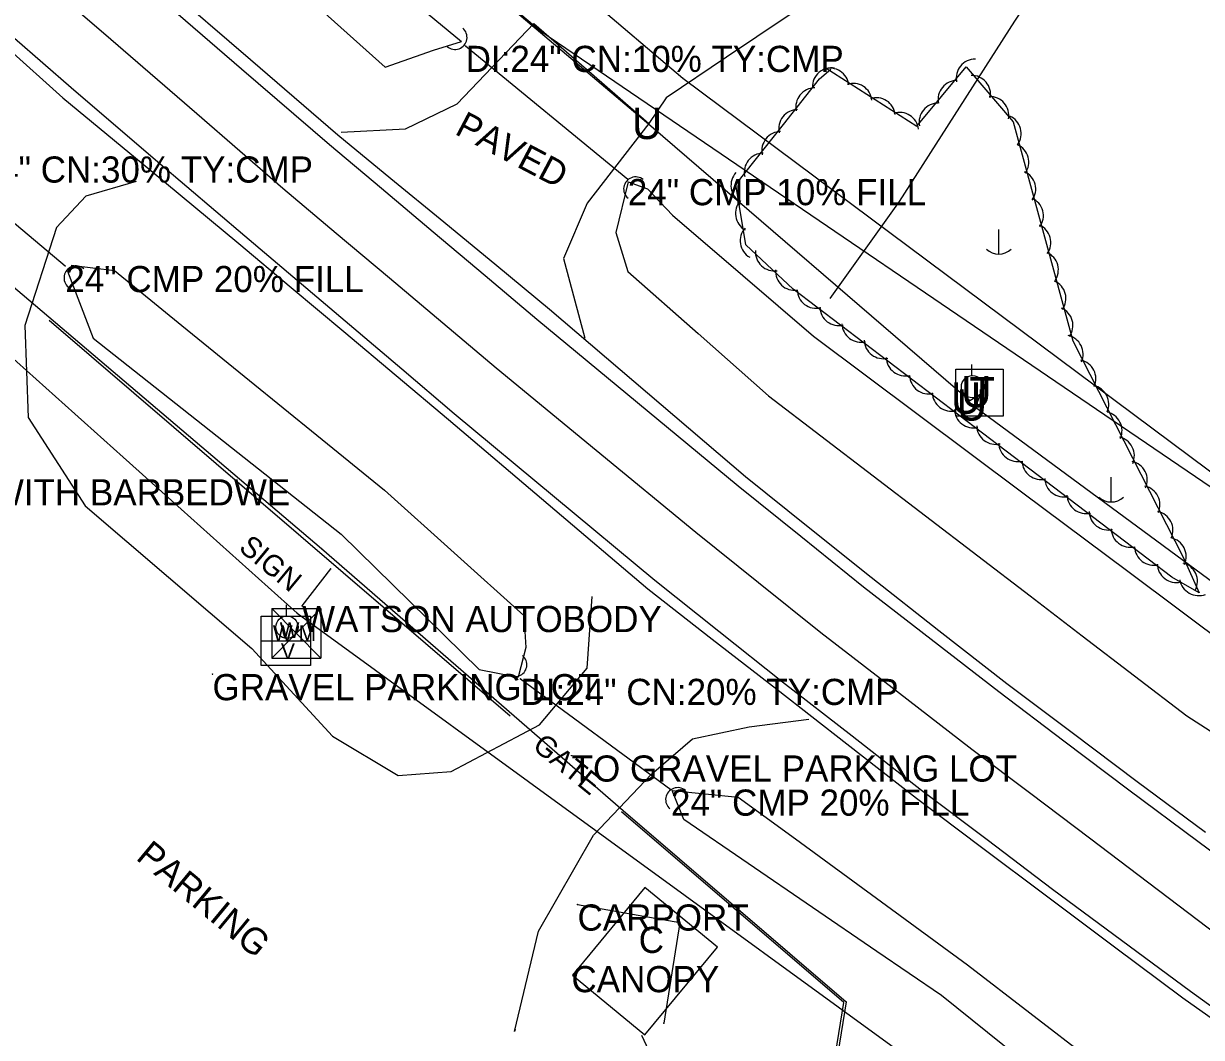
# Model space of a CAD drawing. Extents: x 1441650 to 1491889, y 345904 to 358319.
# Drawn here: x 1444881.6 to 1445106.6, y 354922.6 to 355116.3 of the extents above; entities that cross this region are included whole.
import ezdxf

# ---------------------------------------------------------------- set-up
doc = ezdxf.new("R2010")
doc.units = 0
for name, color, linetype in [('Default', 7, 'Continuous'), ('S_BUILDING', 7, 'Continuous'), ('S_BUILDING_ANNOT', 7, 'Continuous'), ('S_CROSS_DRAIN', 7, 'Continuous'), ('S_CROSS_DRAIN_ANNOT', 7, 'Continuous'), ('S_DITCHLINE', 7, 'Continuous'), ('S_DRG_PT_SYM', 7, 'Continuous'), ('S_EDGE_PAVEMENT', 7, 'Continuous'), ('S_FENCE', 7, 'Continuous'), ('S_FENCE_ANNOT', 7, 'Continuous'), ('S_GAS_UTILITIES', 7, 'Continuous'), ('S_GATE_ANNOT', 7, 'Continuous'), ('S_GRAVEL_ROAD', 7, 'Continuous'), ('S_MSC_PT_SYM', 7, 'Continuous'), ('S_PARKING', 7, 'Continuous'), ('S_PARKING_ANNOT', 7, 'Continuous'), ('S_PAVEMENT_CROWN', 7, 'Continuous'), ('S_SHOULDER', 7, 'Continuous'), ('S_SIGN', 7, 'Continuous'), ('S_SIGN_ANNOT', 7, 'Continuous'), ('S_STR_PT_SYM', 7, 'Continuous'), ('S_STREAM', 7, 'Continuous'), ('S_SURVEY_TEXT_ANNOT', 7, 'Continuous'), ('S_TELEPHONE_UTILITIES', 7, 'Continuous'), ('S_TREE', 7, 'Continuous'), ('S_UNDERGROUND_CABLE', 7, 'Continuous'), ('S_UTILITY_POLE', 7, 'Continuous'), ('S_UTL_PT_SYM', 7, 'Continuous'), ('S_WATER_UTILITIES', 7, 'Continuous')]:
    doc.layers.add(name, color=color, linetype=linetype)

msp = doc.modelspace()

# ---------------------------------------------------------------- linework, layer by layer
at = {"layer": 'S_BUILDING'}
for p, q in [((1444987.41, 354948.03), (1445006.95, 354944.61)), ((1445006.95, 354944.61), (1445003.89, 354925.34))]:
    msp.add_line(p, q, dxfattribs=at)
msp.add_lwpolyline([(1445000.3, 354951.3), (1444986.43, 354934.54), (1445000.25, 354923.1), (1445014.12, 354939.86)], close=True, dxfattribs=at)
at = {"layer": 'S_CROSS_DRAIN'}
for p, q in [((1444966.04, 355112.09), (1444997.01, 355086.63)), ((1444864.65, 355090.95), (1444889.56, 355070.02)), ((1444976.52, 354991.14), (1445005.26, 354969.99))]:
    msp.add_line(p, q, dxfattribs=at)
for centre, start, end in [((1444964, 355113.7), 229.648, 49.9772), ((1444998.52, 355084.74), 50.6624, 230.9916), ((1444891.61, 355067.74), 50.0229, 230.3521), ((1444975.43, 354993.85), 230.0229, 50.3521), ((1445006.54, 354968.05), 50.0479, 230.377)]:
    msp.add_arc(centre, 2.3, start, end, dxfattribs=at)
at = {"layer": 'S_DITCHLINE'}
for points in [[(1444848.66, 355211.38), (1444844.28, 355204.13), (1444846.91, 355196.62), (1444860.78, 355185.32), (1444874.64, 355174.03), (1444888.51, 355162.74), (1444902.38, 355151.44), (1444914.44, 355140.58), (1444926.51, 355129.71), (1444938.58, 355118.85), (1444950.65, 355107.98), (1444959.92, 355111.25), (1444965.25, 355112.92)], [(1444848.66, 355211.38), (1444863.99, 355198.22), (1444879.31, 355185.06), (1444894.64, 355171.89), (1444909.97, 355158.73), (1444923.78, 355147.28), (1444937.59, 355135.83), (1444951.41, 355124.39), (1444965.22, 355112.94)], [(1444997.06, 355086.08), (1444994.71, 355076.39), (1444997, 355068.99), (1445010.45, 355057.09), (1445023.9, 355045.18), (1445033.89, 355037.54), (1445043.88, 355029.9), (1445053.87, 355022.26), (1445063.86, 355014.62), (1445073.85, 355006.99), (1445083.84, 354999.35), (1445093.83, 354991.71), (1445103.82, 354984.07), (1445124.85, 354970.58), (1445145.89, 354957.09), (1445166.93, 354943.6), (1445187.97, 354930.11), (1445206.99, 354917.13), (1445226.02, 354904.16), (1445245.04, 354891.19), (1445264.06, 354878.21), (1445279.36, 354868.59), (1445294.65, 354858.97)], [(1444997.06, 355086.08), (1445000.78, 355084.76), (1445005.58, 355079.74), (1445019.02, 355068.19), (1445032.47, 355056.64), (1445052.49, 355041.67), (1445072.51, 355026.7), (1445092.53, 355011.72), (1445112.55, 354996.75), (1445132.31, 354981.87), (1445152.07, 354966.98), (1445171.84, 354952.1), (1445191.6, 354937.22), (1445210.99, 354923.87), (1445230.38, 354910.53), (1445249.78, 354897.18), (1445269.17, 354883.84), (1445284.43, 354874.6), (1445299.68, 354865.37), (1445314.94, 354856.13), (1445330.2, 354846.89), (1445331.86, 354840.04)], [(1444890.68, 355070.18), (1444898.93, 355069.14), (1444911.82, 355058.65), (1444924.72, 355048.17), (1444937.62, 355037.68), (1444950.52, 355027.2), (1444963.83, 355015.21), (1444977.15, 355003.22), (1444977.56, 354997.12), (1444976.04, 354991.47)], [(1444889.99, 355069.01), (1444894.9, 355056.25), (1444906.74, 355046.88), (1444918.58, 355037.51), (1444930.42, 355028.14), (1444942.26, 355018.77), (1444955.44, 355005.84), (1444968.61, 354992.91)], [(1444968.61, 354992.91), (1444976.04, 354991.47)]]:
    msp.add_lwpolyline(points, dxfattribs=at)
msp.add_lwpolyline([(1445005.46, 354969.81), (1445018.13, 354968.56), (1445029.08, 354960.54), (1445040.03, 354952.52), (1445050.98, 354944.51), (1445061.93, 354936.49), (1445073.83, 354927.31), (1445085.73, 354918.12), (1445097.63, 354908.93), (1445109.52, 354899.75), (1445111.86, 354892.16), (1445103.9, 354892.94), (1445092.16, 354902.36), (1445080.42, 354911.79), (1445068.67, 354921.21), (1445056.93, 354930.63), (1445044.62, 354939.04), (1445032.31, 354947.45), (1445020, 354955.86), (1445007.69, 354964.27)], close=True, dxfattribs=at)
at = {"layer": 'S_DRG_PT_SYM'}
for points in [[(1444966.04, 355112.09), (1444966.04, 355112.14), (1444966.04, 355112.09), (1444965.99, 355112.09), (1444966.04, 355112.09), (1444966.04, 355112.04), (1444966.04, 355112.09), (1444966.09, 355112.09)], [(1444997.01, 355086.63), (1444997.01, 355086.68), (1444997.01, 355086.63), (1444996.96, 355086.63), (1444997.01, 355086.63), (1444997.01, 355086.58), (1444997.01, 355086.63), (1444997.06, 355086.63)], [(1444889.56, 355070.02), (1444889.56, 355070.07), (1444889.56, 355070.02), (1444889.51, 355070.02), (1444889.56, 355070.02), (1444889.56, 355069.97), (1444889.56, 355070.02), (1444889.61, 355070.02)], [(1444976.52, 354991.14), (1444976.52, 354991.19), (1444976.52, 354991.14), (1444976.47, 354991.14), (1444976.52, 354991.14), (1444976.52, 354991.09), (1444976.52, 354991.14), (1444976.57, 354991.14)], [(1445005.26, 354969.99), (1445005.26, 354970.04), (1445005.26, 354969.99), (1445005.21, 354969.99), (1445005.26, 354969.99), (1445005.26, 354969.94), (1445005.26, 354969.99), (1445005.31, 354969.99)]]:
    msp.add_lwpolyline(points, dxfattribs=at)
at = {"layer": 'S_EDGE_PAVEMENT'}
for points in [[(1444874.11, 355150.35), (1444884.89, 355140.96), (1444895.66, 355131.57), (1444906.44, 355122.19), (1444923.24, 355107.71), (1444940.04, 355093.23), (1444949.94, 355084.89), (1444959.84, 355076.54), (1444969.75, 355068.19), (1444979.65, 355059.85), (1444998.87, 355043.92), (1445018.09, 355028), (1445030.08, 355018.37), (1445042.07, 355008.74), (1445054.97, 354998.73), (1445067.88, 354988.72), (1445080.3, 354979.32), (1445092.73, 354969.93), (1445105.88, 354960.14), (1445119.03, 354950.35)], [(1444942.26, 355095.58), (1444954.53, 355096.22), (1444964.43, 355101.03), (1444979.05, 355116.34), (1444990.06, 355106.78), (1445001.06, 355097.22), (1444989.23, 355082), (1444984.72, 355071.46), (1444988.82, 355056.26)], [(1444879.88, 355113.56), (1444890.68, 355104.1), (1444907.26, 355089.95), (1444923.83, 355075.79), (1444933.84, 355067.31), (1444943.85, 355058.83), (1444953.86, 355050.34), (1444963.87, 355041.86), (1444983.03, 355025.92), (1445002.2, 355009.98), (1445014.4, 355000.27), (1445026.6, 354990.56), (1445039.87, 354980.22), (1445053.14, 354969.88), (1445065.65, 354960.41), (1445078.16, 354950.95), (1445091.32, 354941.19), (1445104.48, 354931.44), (1445117.54, 354922.02)]]:
    msp.add_lwpolyline(points, dxfattribs=at)
at = {"layer": 'S_FENCE'}
for p, q in [((1444865.49, 355077.95), (1444938.52, 355016.06)), ((1444938.52, 355016.06), (1444996.11, 354965.95)), ((1444996.11, 354965.95), (1445038.73, 354929.41)), ((1445038.73, 354929.41), (1445029.31, 354870.93))]:
    msp.add_line(p, q, dxfattribs=at)
for points in [[(1444974.57, 354984), (1444886.46, 355059.61)], [(1445006.98, 354735), (1445038.28, 354929.3), (1444995.84, 354965.72)]]:
    msp.add_lwpolyline(points, dxfattribs=at)
at = {"layer": 'S_GAS_UTILITIES'}
for p, q in [((1444831.24, 355240.87), (1444980.37, 355114.9)), ((1444980.37, 355114.9), (1445467.8, 354783.19))]:
    msp.add_line(p, q, dxfattribs=at)
at = {"layer": 'S_GRAVEL_ROAD'}
for points in [[(1445050.52, 355133.15), (1445038.98, 355125.41), (1445027.43, 355117.66), (1445015.89, 355109.92), (1445004.34, 355102.18), (1445001.05, 355097.23)], [(1444903.08, 355086.19), (1444893.51, 355083.37), (1444887.85, 355077.38), (1444881.82, 355058.63), (1444882.45, 355041.04), (1444893.37, 355024.22), (1444909.29, 355010.59), (1444925.22, 354996.96), (1444940.63, 354980.19), (1444953.14, 354972.64), (1444963.3, 354973.41), (1444980.17, 354982.32), (1444989.24, 354993.18), (1444990.21, 355006.85)], [(1444975.51, 354924.2), (1444975.36, 354923.77), (1444979.94, 354942.9), (1444990.48, 354961.29), (1445001.55, 354972.9), (1445009.39, 354979.69), (1445020.18, 354981.96), (1445031.58, 354983.41)]]:
    msp.add_lwpolyline(points, dxfattribs=at)
at = {"layer": 'S_MSC_PT_SYM'}
for points in [[(1444938.52, 355016.06), (1444938.52, 355016.11), (1444938.52, 355016.06), (1444938.47, 355016.06), (1444938.52, 355016.06), (1444938.52, 355016.01), (1444938.52, 355016.06), (1444938.57, 355016.06)], [(1444940.26, 355012.13), (1444940.26, 355012.18), (1444940.26, 355012.13), (1444940.21, 355012.13), (1444940.26, 355012.13), (1444940.26, 355012.08), (1444940.26, 355012.13), (1444940.31, 355012.13)], [(1444934.79, 355005.07), (1444934.79, 355005.12), (1444934.79, 355005.07), (1444934.74, 355005.07), (1444934.79, 355005.07), (1444934.79, 355005.02), (1444934.79, 355005.07), (1444934.84, 355005.07)], [(1444917.68, 354992.05), (1444917.68, 354992.1), (1444917.68, 354992.05), (1444917.63, 354992.05), (1444917.68, 354992.05), (1444917.68, 354992), (1444917.68, 354992.05), (1444917.73, 354992.05)], [(1444986.29, 354976.5), (1444986.29, 354976.55), (1444986.29, 354976.5), (1444986.24, 354976.5), (1444986.29, 354976.5), (1444986.29, 354976.45), (1444986.29, 354976.5), (1444986.34, 354976.5)], [(1444996.11, 354965.95), (1444996.11, 354966), (1444996.11, 354965.95), (1444996.06, 354965.95), (1444996.11, 354965.95), (1444996.11, 354965.9), (1444996.11, 354965.95), (1444996.16, 354965.95)], [(1445038.73, 354929.41), (1445038.73, 354929.46), (1445038.73, 354929.41), (1445038.68, 354929.41), (1445038.73, 354929.41), (1445038.73, 354929.36), (1445038.73, 354929.41), (1445038.78, 354929.41)]]:
    msp.add_lwpolyline(points, dxfattribs=at)
at = {"layer": 'S_PARKING'}
msp.add_lwpolyline([(1444999.65, 354923.06), (1445005.79, 354909.82), (1444998.31, 354898.06), (1444964.51, 354856.77), (1444945.11, 354827.14), (1444930.71, 354797.81)], dxfattribs=at)
at = {"layer": 'S_PAVEMENT_CROWN'}
msp.add_lwpolyline([(1444876.78, 355131.98), (1444887.51, 355122.67), (1444898.25, 355113.36), (1444914.68, 355099.13), (1444931.12, 355084.89), (1444941.31, 355076.31), (1444951.51, 355067.73), (1444961.71, 355059.15), (1444971.9, 355050.57), (1444990.96, 355034.86), (1445010.02, 355019.15), (1445021.96, 355009.57), (1445033.91, 354999.98), (1445048.34, 354988.85), (1445062.76, 354977.73), (1445074, 354969.25), (1445085.24, 354960.77), (1445098.42, 354950.76), (1445111.6, 354940.75)], dxfattribs=at)
at = {"layer": 'S_SHOULDER'}
for points in [[(1444875.91, 355152.34), (1444886.66, 355142.87), (1444897.42, 355133.4), (1444908.17, 355123.94), (1444924.91, 355109.5), (1444941.65, 355095.07), (1444951.76, 355086.75), (1444961.87, 355078.43), (1444971.97, 355070.1), (1444982.08, 355061.78), (1445000.8, 355045.8), (1445019.51, 355029.82), (1445031.5, 355020.2), (1445043.48, 355010.57), (1445056.46, 355000.4), (1445069.44, 354990.23), (1445081.9, 354980.86), (1445094.35, 354971.5), (1445107.39, 354961.83)], [(1444878.33, 355111.81), (1444889.1, 355102.18), (1444905.89, 355088.24), (1444922.68, 355074.3), (1444932.71, 355065.9), (1444942.74, 355057.51), (1444952.76, 355049.11), (1444962.79, 355040.72), (1444981.81, 355024.52), (1445000.83, 355008.33), (1445013.16, 354998.74), (1445025.49, 354989.15), (1445038.83, 354978.73), (1445052.17, 354968.31), (1445064.58, 354958.98), (1445076.99, 354949.66), (1445090.02, 354939.93), (1445103.05, 354930.2), (1445116.32, 354920.82)]]:
    msp.add_lwpolyline(points, dxfattribs=at)
at = {"layer": 'S_SIGN'}
msp.add_line((1444934.79, 355005.07), (1444940.26, 355012.13), dxfattribs=at)
at = {"layer": 'S_STR_PT_SYM'}
for points in [[(1444987.41, 354948.03), (1444987.41, 354948.08), (1444987.41, 354948.03), (1444987.36, 354948.03), (1444987.41, 354948.03), (1444987.41, 354947.98), (1444987.41, 354948.03), (1444987.46, 354948.03)], [(1445006.95, 354944.61), (1445006.95, 354944.66), (1445006.95, 354944.61), (1445006.9, 354944.61), (1445006.95, 354944.61), (1445006.95, 354944.56), (1445006.95, 354944.61), (1445007, 354944.61)], [(1445003.89, 354925.34), (1445003.89, 354925.39), (1445003.89, 354925.34), (1445003.84, 354925.34), (1445003.89, 354925.34), (1445003.89, 354925.29), (1445003.89, 354925.34), (1445003.94, 354925.34)]]:
    msp.add_lwpolyline(points, dxfattribs=at)
at = {"layer": 'S_STREAM'}
msp.add_lwpolyline([(1445120.85, 355198.11), (1445107.75, 355182.23), (1445094.19, 355151.67), (1445070.88, 355116.82), (1445048.88, 355082.34), (1445035.59, 355063.79)], dxfattribs=at)
at = {"layer": 'S_TELEPHONE_UTILITIES'}
msp.add_lwpolyline([(1445059.71, 355041.3), (1445059.71, 355050.3), (1445068.71, 355050.3), (1445068.71, 355041.3)], close=True, dxfattribs=at)
at = {"layer": 'S_TREE'}
msp.add_lwpolyline([(1445034.7, 355107.93), (1445052.25, 355096.73), (1445061.65, 355108.09), (1445070.63, 355097.57), (1445082.02, 355055.75), (1445103.16, 355014.24), (1445106.18, 355007.56), (1445100.93, 355010.54), (1445028.62, 355065.62), (1445019.56, 355074.09), (1445017.68, 355085.62), (1445026.74, 355097.08), (1445033.66, 355105.76), (1445035.8, 355107.65)], dxfattribs=at)
for centre, major_axis, ratio, start_param, end_param in [((1445035.92, 355104.25), (-2.74, -2.4), 0.999998, 3.825789, 5.598989), ((1445035.63, 355104.18), (-1.89, -3.12), 0.99125, 2.231016, 4.004217), ((1445063.39, 355105.9), (-2.32, -2.81), 0.999997, 3.825788, 5.598989), ((1445059.93, 355101.83), (-2.32, -2.81), 0.999997, 3.825788, 5.598989), ((1445062.68, 355102.79), (-2.37, 2.77), 0.999993, 3.825788, 5.598989), ((1445032.76, 355100.42), (-2.27, -2.85), 0.999997, 3.825789, 5.598989), ((1445040.05, 355101.27), (-1.89, -3.12), 0.99125, 2.231016, 4.004217), ((1445044.5, 355098.52), (-1.89, -3.12), 0.99125, 2.231016, 4.004217), ((1445056.31, 355097.5), (-2.32, -2.81), 0.999997, 3.825789, 5.598989), ((1445066.15, 355098.77), (-2.37, 2.77), 0.999993, 3.825789, 5.598989), ((1445029.48, 355096.25), (-2.27, -2.85), 0.999997, 3.825788, 5.598989), ((1445048.95, 355095.72), (-1.89, -3.12), 0.99125, 2.231016, 4.004217), ((1445068.52, 355095.32), (-0.96, 3.52), 0.999991, 3.825789, 5.598989), ((1445026.26, 355092.07), (-2.26, -2.86), 0.999997, 3.825788, 5.598989), ((1445069.97, 355089.86), (-0.96, 3.52), 0.999991, 3.825788, 5.598989), ((1445022.9, 355087.93), (-2.26, -2.86), 0.999997, 3.825788, 5.598989), ((1445020.37, 355085.45), (0.58, -3.6), 0.999991, 3.825789, 5.598989), ((1445071.3, 355084.7), (-0.96, 3.52), 0.999991, 3.825788, 5.598989), ((1445072.76, 355079.62), (-0.96, 3.52), 0.999991, 3.825788, 5.598989), ((1445021.24, 355080.08), (0.58, -3.6), 0.999991, 3.825789, 5.598989), ((1445022.13, 355074.85), (0.58, -3.6), 0.999991, 3.825788, 5.598989), ((1445074.19, 355074.51), (-0.96, 3.52), 0.999991, 3.825789, 5.598989), ((1445025.03, 355072.71), (-2.02, -3.03), 0.999752, 5.233304, 7.006505), ((1445075.62, 355069.26), (-0.96, 3.52), 0.999991, 3.825789, 5.598989), ((1445028.88, 355069.02), (-2.02, -3.03), 0.999752, 5.233304, 7.006505), ((1445077.07, 355063.8), (-0.96, 3.52), 0.999991, 3.825788, 5.598989), ((1445033.01, 355065.58), (2.9, -2.21), 0.999994, 3.825789, 5.598989), ((1445037.33, 355062.28), (2.9, -2.21), 0.999994, 3.825789, 5.598989), ((1445078.4, 355058.64), (-0.96, 3.52), 0.999991, 3.825788, 5.598989), ((1445041.57, 355059.09), (2.9, -2.21), 0.999994, 3.825788, 5.598989), ((1445080.35, 355053.17), (-1.65, 3.25), 0.999991, 3.825788, 5.598989), ((1445045.82, 355055.95), (2.9, -2.21), 0.999994, 3.825788, 5.598989), ((1445050.02, 355052.66), (2.9, -2.21), 0.999994, 3.825788, 5.598989), ((1445082.79, 355048.46), (-1.65, 3.25), 0.999991, 3.825789, 5.598989), ((1445054.49, 355049.21), (2.9, -2.21), 0.999994, 3.825789, 5.598989), ((1445085.26, 355043.61), (-1.65, 3.25), 0.999991, 3.825789, 5.598989), ((1445058.82, 355045.91), (2.9, -2.21), 0.999994, 3.825789, 5.598989), ((1445063.06, 355042.73), (2.9, -2.21), 0.999994, 3.825788, 5.598989), ((1445087.79, 355038.56), (-1.65, 3.25), 0.999991, 3.825788, 5.598989), ((1445067.31, 355039.59), (2.9, -2.21), 0.999994, 3.825788, 5.598989), ((1445071.51, 355036.3), (2.9, -2.21), 0.999994, 3.825788, 5.598989), ((1445090.14, 355033.77), (-1.65, 3.25), 0.999991, 3.825788, 5.598989), ((1445075.98, 355032.85), (2.9, -2.21), 0.999994, 3.825789, 5.598989), ((1445092.61, 355029.1), (-1.65, 3.25), 0.999991, 3.825788, 5.598989), ((1445080.31, 355029.55), (2.9, -2.21), 0.999994, 3.825789, 5.598989), ((1445095.04, 355024.39), (-1.65, 3.25), 0.999991, 3.825789, 5.598989), ((1445084.55, 355026.36), (2.9, -2.21), 0.999994, 3.825788, 5.598989), ((1445088.79, 355023.22), (2.9, -2.21), 0.999994, 3.825788, 5.598989), ((1445097.51, 355019.54), (-1.65, 3.25), 0.999991, 3.825789, 5.598989), ((1445092.99, 355019.93), (2.9, -2.21), 0.999994, 3.825788, 5.598989), ((1445100.04, 355014.49), (-1.65, 3.25), 0.999991, 3.825788, 5.598989), ((1445097.47, 355016.48), (2.9, -2.21), 0.999994, 3.825789, 5.598989), ((1445102.19, 355009.74), (2.32, 2.81), 0.999955, 4.940188, 6.713389), ((1445101.79, 355013.19), (2.9, -2.21), 0.999994, 3.825789, 5.598989), ((1445106.06, 355010.68), (3.17, -1.8), 0.999995, 3.825788, 5.598989)]:
    msp.add_ellipse(centre, major_axis=major_axis, ratio=ratio, start_param=start_param, end_param=end_param, dxfattribs=at)
at = {"layer": 'S_UNDERGROUND_CABLE'}
for p, q in [((1444908.76, 355175.46), (1445001.44, 355096.81)), ((1445001.44, 355096.81), (1445062.38, 355044.33)), ((1445062.38, 355044.33), (1445064.32, 355045.56)), ((1445064.32, 355045.56), (1445063.46, 355043.03)), ((1445063.46, 355043.03), (1445259.04, 354898.73))]:
    msp.add_line(p, q, dxfattribs=at)
at = {"layer": 'S_UTILITY_POLE'}
for p, q in [((1445067.83, 355077.01), (1445067.83, 355072.29)), ((1445062.76, 355049.09), (1445062.76, 355051.2)), ((1445089.3, 355029.64), (1445089.3, 355024.91)), ((1444931.79, 355003.16), (1444931.79, 355005.27))]:
    msp.add_line(p, q, dxfattribs=at)
for centre in [(1445062.88, 355046.95), (1444931.91, 355001.02)]:
    msp.add_circle(centre, 2.13, dxfattribs=at)
for centre in [(1445067.89, 355075.71), (1445089.36, 355028.34)]:
    msp.add_arc(centre, 3.41, 226.3972, 313.6028, dxfattribs=at)
at = {"layer": 'S_UTL_PT_SYM'}
for points in [[(1444980.37, 355114.9), (1444980.37, 355114.95), (1444980.37, 355114.9), (1444980.32, 355114.9), (1444980.37, 355114.9), (1444980.37, 355114.85), (1444980.37, 355114.9), (1444980.42, 355114.9)], [(1445007.53, 355105.91), (1445007.53, 355105.96), (1445007.53, 355105.91), (1445007.48, 355105.91), (1445007.53, 355105.91), (1445007.53, 355105.86), (1445007.53, 355105.91), (1445007.58, 355105.91)], [(1444933.86, 355003.67), (1444933.86, 355003.72), (1444933.86, 355003.67), (1444933.81, 355003.67), (1444933.86, 355003.67), (1444933.86, 355003.62), (1444933.86, 355003.67), (1444933.91, 355003.67)]]:
    msp.add_lwpolyline(points, dxfattribs=at)
at = {"layer": 'S_WATER_UTILITIES'}
for p, q in [((1444849.16, 355240.51), (1445007.53, 355105.91)), ((1445007.53, 355105.91), (1445269.15, 354910.76)), ((1444845.24, 355083.15), (1444933.86, 355003.67)), ((1444929.01, 355004.59), (1444938.35, 355004.59)), ((1444929.01, 355004.59), (1444929.01, 354995.09)), ((1444929.01, 355004.59), (1444938.35, 354995.09)), ((1444938.35, 355004.59), (1444929.01, 354995.09)), ((1444938.35, 355004.59), (1444938.35, 354995.09)), ((1444926.96, 355003.12), (1444936.37, 355003.12)), ((1444926.96, 354993.7), (1444926.96, 355003.12)), ((1444933.86, 355003.67), (1445212.56, 354800.91)), ((1444936.37, 355003.12), (1444936.37, 354993.7)), ((1444926.96, 354998.43), (1444936.37, 354998.43)), ((1444936.37, 354993.7), (1444926.96, 354993.7)), ((1444929.01, 354995.09), (1444938.35, 354995.09))]:
    msp.add_line(p, q, dxfattribs=at)

# ---------------------------------------------------------------- texts
at = {"layer": 'Default'}
for p in [(1444997.81, 355094.27), (1445058.75, 355041.78), (1445060.69, 355043.02), (1445059.83, 355040.48)]:
    msp.add_text('U', height=6, rotation=360, dxfattribs=at).set_placement(p)
at = {"layer": 'S_BUILDING_ANNOT'}
for s, p in [('CARPORT', (1444987.41, 354943.03)), ('C', (1444999.1, 354938.76)), ('CANOPY', (1444986.25, 354931.26))]:
    msp.add_text(s, height=5, dxfattribs=at).set_placement(p)
at = {"layer": 'S_CROSS_DRAIN_ANNOT'}
for s, p in [('DI:24" CN:10% TY:CMP', (1444966.04, 355107.09)), ('DI:24" CN:30% TY:CMP', (1444864.65, 355085.95)), ('24" CMP 10% FILL', (1444997.01, 355081.63)), ('24" CMP 20% FILL', (1444889.56, 355065.02)), ('DI:24" CN:20% TY:CMP', (1444976.52, 354986.14)), ('24" CMP 20% FILL', (1445005.26, 354964.99))]:
    msp.add_text(s, height=5, dxfattribs=at).set_placement(p)
at = {"layer": 'S_FENCE_ANNOT'}
msp.add_text('5CHAIN LINK WITH BARBEDWE', height=5, dxfattribs=at).set_placement((1444832.23, 355024.28))
at = {"layer": 'S_GATE_ANNOT'}
msp.add_text('GATE', height=4, rotation=320.9299, dxfattribs=at).set_placement((1444978.59, 354977.9))
at = {"layer": 'S_PARKING_ANNOT'}
for s, rotation, p in [('PAVED', 332.1986, (1444963.76, 355095.32)), ('PARKING', 320.3985, (1444902.85, 354956.74))]:
    msp.add_text(s, height=5, rotation=rotation, dxfattribs=at).set_placement(p)
at = {"layer": 'S_SIGN_ANNOT'}
msp.add_text('SIGN', height=4, rotation=320.3985, dxfattribs=at).set_placement((1444922.5, 355015.84))
msp.add_text('WATSON AUTOBODY', height=5, dxfattribs=at).set_placement((1444934.79, 355000.07))
at = {"layer": 'S_SURVEY_TEXT_ANNOT'}
for s, p in [('GRAVEL PARKING LOT', (1444917.68, 354987.05)), ('TO GRAVEL PARKING LOT', (1444986.29, 354971.5))]:
    msp.add_text(s, height=5, dxfattribs=at).set_placement(p)
at = {"layer": 'S_TELEPHONE_UTILITIES'}
msp.add_text('T', height=6, rotation=360, dxfattribs=at).set_placement((1445062.27, 355042.8))
at = {"layer": 'S_WATER_UTILITIES'}
for s, p in [('W', (1444930.51, 354998.96)), ('W M', (1444929.21, 354998.35)), ('V', (1444930.75, 354994.9))]:
    msp.add_text(s, height=3, rotation=360, dxfattribs=at).set_placement(p)

doc.saveas('drawing.dxf')
